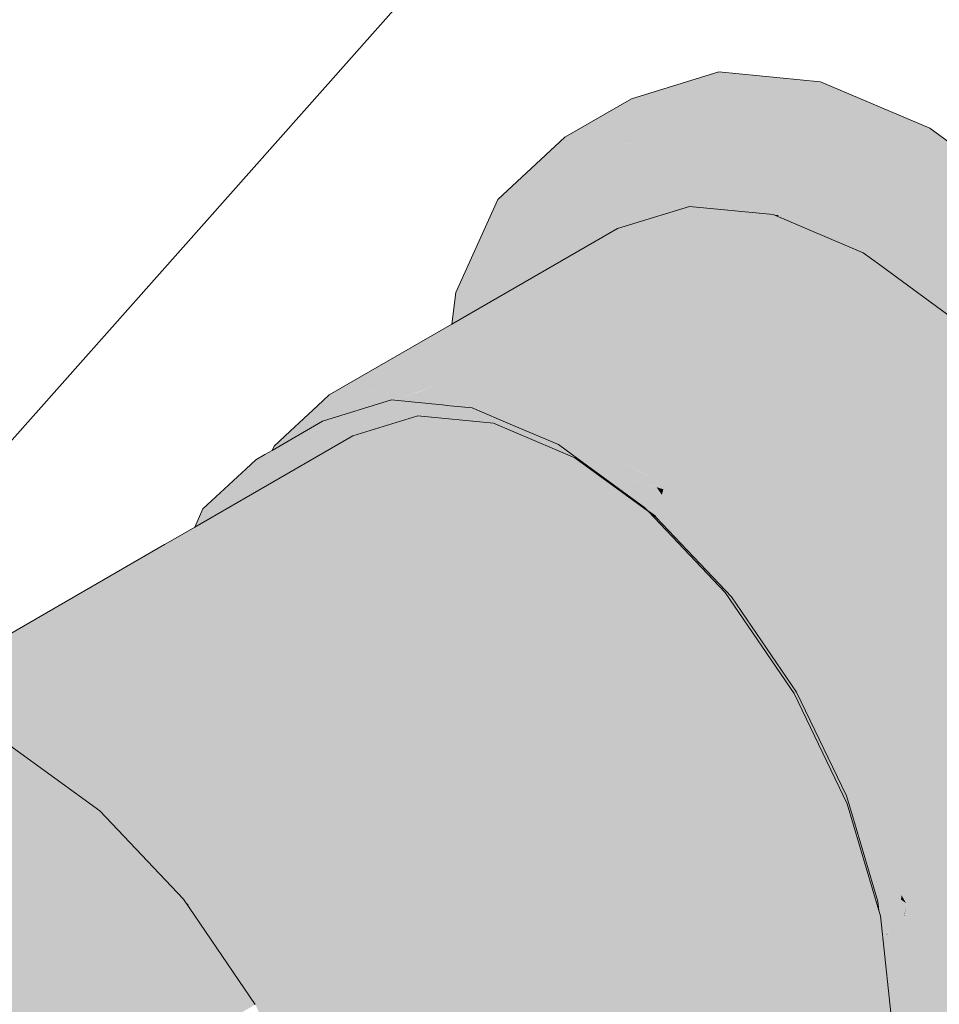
# Model space of a CAD drawing. Header units: millimetres. Extents: x 2 to 902, y -447 to 199.
# Tile 338 of 656: x 69.395 to 69.557, y 96.125 to 96.299. Entities that reach past the tile are written whole.
import ezdxf

# ---------------------------------------------------------------- set-up
doc = ezdxf.new("R2010")
doc.units = ezdxf.units.MM
doc.header["$MEASUREMENT"] = 0
doc.layers.add('AF-Conexões', color=9, linetype='Continuous', lineweight=18)
doc.layers.add('AF-Textos conduto', color=7, linetype='Continuous', lineweight=9)

msp = doc.modelspace()

# ---------------------------------------------------------------- hatches: boundary and pattern name
at = {"layer": 'AF-Conexões', "linetype": 'Continuous'}
for points in [[(69.56042, 96.09632), (69.5578, 96.0948), (69.56299, 96.09259), (69.56613, 96.09228), (69.56793, 96.09211), (69.58094, 96.09082), (69.57175, 96.09328), (69.56823, 96.09423), (69.57175, 96.09328), (69.58094, 96.09082), (69.58094, 96.09612), (69.58094, 96.10602), (69.58094, 96.09082), (69.58749, 96.10013), (69.60112, 96.11952), (69.60147, 96.12002), (69.60748, 96.12856), (69.60747, 96.12866), (69.60116, 96.11984), (69.60747, 96.12866), (69.60748, 96.12856), (69.61168, 96.13454), (69.60734, 96.12983), (69.60162, 96.12362), (69.59472, 96.11612), (69.60162, 96.12362), (69.60734, 96.12983), (69.61168, 96.13454), (69.60728, 96.13045), (69.61168, 96.13454), (69.61313, 96.1366), (69.61819, 96.1438), (69.6122, 96.13971), (69.60669, 96.13594), (69.60184, 96.12541), (69.60669, 96.13594), (69.6122, 96.13971), (69.61819, 96.1438), (69.61192, 96.14065), (69.61819, 96.1438), (69.58094, 96.09082), (69.59637, 96.09558), (69.61565, 96.123), (69.59637, 96.09558), (69.60821, 96.10656), (69.59637, 96.09558), (69.60814, 96.10238), (69.61998, 96.11335), (69.62742, 96.1298), (69.62996, 96.15059), (69.6295, 96.15487), (69.6252, 96.15635), (69.62511, 96.15633), (69.62701, 96.15408), (69.62336, 96.15293), (69.62701, 96.15408), (69.62505, 96.1564), (69.61697, 96.15518), (69.61741, 96.15104), (69.61697, 96.15518), (69.62505, 96.1564), (69.62511, 96.15633), (69.6252, 96.15635), (69.62722, 96.15673), (69.6252, 96.15635), (69.6295, 96.15487), (69.62927, 96.15704), (69.62919, 96.1571), (69.61565, 96.16752), (69.62927, 96.15704), (69.62742, 96.17432), (69.60821, 96.19256), (69.61589, 96.15502), (69.61675, 96.15083), (69.61589, 96.15502), (69.60821, 96.19256), (69.62742, 96.17432), (69.61998, 96.19935), (69.60814, 96.224), (69.59271, 96.24658), (69.57477, 96.26553), (69.55548, 96.27959), (69.5362, 96.28779), (69.51824, 96.28957), (69.50647, 96.28278), (69.52443, 96.28099), (69.50647, 96.28278), (69.51824, 96.28957), (69.50281, 96.28481), (69.49104, 96.27802), (69.54371, 96.27279), (69.56299, 96.25873), (69.58094, 96.23978), (69.59637, 96.21721), (69.61489, 96.15487), (69.61615, 96.15064), (69.61567, 96.15225), (69.61489, 96.15487), (69.61456, 96.15456), (69.61489, 96.15487), (69.61384, 96.15841), (69.61296, 96.1579), (69.61302, 96.15777), (69.6133, 96.1572), (69.61445, 96.1548), (69.6133, 96.1572), (69.61302, 96.15777), (69.61296, 96.1579), (69.61384, 96.15841), (69.60821, 96.17736), (69.59886, 96.20881), (69.60192, 96.1809), (69.60541, 96.17363), (69.60702, 96.17027), (69.60728, 96.16974), (69.6078, 96.16864), (69.61285, 96.15812), (69.6078, 96.16864), (69.60728, 96.16974), (69.60702, 96.17027), (69.60611, 96.16022), (69.60723, 96.15646), (69.60771, 96.15484), (69.60723, 96.15646), (69.60611, 96.16022), (69.60702, 96.17027), (69.60541, 96.17363), (69.60192, 96.1809), (69.59886, 96.20881), (69.60184, 96.18105), (69.60305, 96.17051), (69.60561, 96.1619), (69.60305, 96.17051), (69.60184, 96.18105), (69.60293, 96.17093), (69.60298, 96.17042), (69.60457, 96.15567), (69.60559, 96.15597), (69.60457, 96.15567), (69.60482, 96.15335), (69.60528, 96.15342), (69.60801, 96.15383), (69.60528, 96.15342), (69.60482, 96.15335), (69.60503, 96.15139), (69.60495, 96.15073), (69.60509, 96.1508), (69.6051, 96.15073), (69.6084, 96.15253), (69.61205, 96.15444), (69.60841, 96.15249), (69.6051, 96.15073), (69.60894, 96.1507), (69.6051, 96.15073), (69.60509, 96.1508), (69.60495, 96.15073), (69.60449, 96.14703), (69.60463, 96.14699), (69.60543, 96.14761), (69.60463, 96.14699), (69.60544, 96.14752), (69.60916, 96.14995), (69.61035, 96.15069), (69.60917, 96.14993), (69.60544, 96.14752), (69.60547, 96.14726), (69.60919, 96.14987), (69.6095, 96.14881), (69.60919, 96.14987), (69.60936, 96.14849), (69.60957, 96.14856), (69.61, 96.14712), (69.61045, 96.14562), (69.61115, 96.14326), (69.61045, 96.14562), (69.61, 96.14712), (69.60957, 96.14856), (69.60936, 96.14849), (69.60919, 96.14987), (69.60547, 96.14726), (69.60552, 96.14678), (69.60829, 96.14613), (69.60565, 96.14555), (69.6058, 96.14417), (69.60594, 96.14287), (69.60685, 96.14294), (69.60594, 96.14287), (69.60607, 96.14164), (69.60611, 96.14131), (69.60647, 96.13792), (69.60611, 96.14131), (69.60607, 96.14164), (69.60402, 96.13669), (69.60607, 96.14164), (69.60594, 96.14287), (69.6058, 96.14417), (69.60565, 96.14555), (69.60829, 96.14613), (69.60552, 96.14678), (69.60547, 96.14726), (69.60544, 96.14752), (69.60463, 96.14699), (69.60448, 96.14695), (69.60427, 96.14524), (69.60396, 96.14272), (69.60325, 96.13691), (69.60305, 96.13526), (69.60293, 96.13428), (69.60448, 96.14695), (69.60503, 96.15139), (69.58864, 96.14193), (69.55411, 96.12199), (69.55201, 96.10488), (69.55402, 96.12126), (69.55411, 96.12199), (69.54771, 96.11289), (69.54707, 96.10764), (69.54687, 96.106), (69.54685, 96.10581), (69.55375, 96.12067), (69.54685, 96.10581), (69.54678, 96.10528), (69.54458, 96.10042), (69.54611, 96.09977), (69.54789, 96.09902), (69.54465, 96.09441), (69.54663, 96.09421), (69.54716, 96.09416), (69.54912, 96.09849), (69.54716, 96.09416), (69.54663, 96.09421), (69.54465, 96.09441), (69.54589, 96.09134), (69.55024, 96.09385), (69.55439, 96.09625), (69.55024, 96.09385), (69.54589, 96.09134), (69.55085, 96.09379), (69.54589, 96.09134), (69.54465, 96.09441), (69.53614, 96.0823), (69.55529, 96.09335), (69.55202, 96.09368), (69.55516, 96.09593), (69.55202, 96.09368), (69.55529, 96.09335), (69.5578, 96.0948), (69.58706, 96.1117), (69.59681, 96.12074), (69.58706, 96.1117), (69.58322, 96.10948), (69.58303, 96.10796), (69.58301, 96.10936), (69.58094, 96.10817), (69.57603, 96.10533)], [(69.47109, 96.24499), (69.47239, 96.24574), (69.47788, 96.24891), (69.49784, 96.26043), (69.48104, 96.25591), (69.49784, 96.26043), (69.50036, 96.26189), (69.51305, 96.26581), (69.51402, 96.26572), (69.51653, 96.26547), (69.52202, 96.26492), (69.52785, 96.26434), (69.52443, 96.2658), (69.52184, 96.2669), (69.52112, 96.2672), (69.52001, 96.26767), (69.51961, 96.26785), (69.51662, 96.26912), (69.51447, 96.27003), (69.50803, 96.26631), (69.51447, 96.27003), (69.51329, 96.27053), (69.50471, 96.26664), (69.48671, 96.26844), (69.50471, 96.26664), (69.51329, 96.27053), (69.51447, 96.27003), (69.51662, 96.26912), (69.51961, 96.26785), (69.52001, 96.26767), (69.52112, 96.2672), (69.52184, 96.2669), (69.52443, 96.2658), (69.52785, 96.26434), (69.52889, 96.26424), (69.54371, 96.27279), (69.53756, 96.2734), (69.52284, 96.27486), (69.49711, 96.27741), (69.49104, 96.27802), (69.48447, 96.26866), (69.47397, 96.25372), (69.47177, 96.25059)], [(69.49104, 96.27802), (69.4792, 96.26704), (69.47177, 96.25059)], [(69.47094, 96.24375), (69.44944, 96.23249), (69.46979, 96.23431), (69.47692, 96.23494), (69.46995, 96.23564), (69.46212, 96.23642), (69.46995, 96.23564), (69.47048, 96.23997), (69.47065, 96.24133), (69.47048, 96.23997), (69.46995, 96.23564), (69.47692, 96.23494), (69.50866, 96.21662), (69.54589, 96.16214), (69.55201, 96.14153), (69.55411, 96.12199), (69.60503, 96.15139), (69.60293, 96.17093), (69.60184, 96.18105), (69.59886, 96.20881), (69.59637, 96.21721), (69.59427, 96.20006), (69.5944, 96.20109), (69.59637, 96.21721), (69.58366, 96.23581), (69.59364, 96.20221), (69.58366, 96.23581), (69.58094, 96.23978), (69.58324, 96.2198), (69.58357, 96.2191), (69.58324, 96.2198), (69.58356, 96.21695), (69.58706, 96.21183), (69.58785, 96.21019), (69.58356, 96.21695), (69.58303, 96.10796), (69.59396, 96.19747), (69.59601, 96.1932), (69.59678, 96.19159), (69.59613, 96.19383), (69.59678, 96.19159), (69.59681, 96.19154), (69.53614, 96.18243), (69.52344, 96.20101), (69.53614, 96.18243), (69.59681, 96.19154), (69.58706, 96.21183), (69.57436, 96.23041), (69.55958, 96.24602), (69.54665, 96.25545), (69.54754, 96.2548), (69.54878, 96.25389), (69.55782, 96.2473), (69.55929, 96.24623), (69.55958, 96.24602), (69.56074, 96.25034), (69.56058, 96.25058), (69.55931, 96.24631), (69.56058, 96.25058), (69.55981, 96.2517), (69.558, 96.24769), (69.55193, 96.2541), (69.558, 96.24769), (69.55945, 96.2509), (69.55981, 96.2517), (69.55678, 96.25613), (69.55981, 96.2517), (69.56058, 96.25058), (69.56074, 96.25034), (69.56299, 96.25873), (69.55619, 96.257), (69.56299, 96.25873), (69.56061, 96.26047), (69.55552, 96.25799), (69.55054, 96.25556), (69.54926, 96.25524), (69.55054, 96.25556), (69.55552, 96.25799), (69.55545, 96.25809), (69.55037, 96.25575), (69.55545, 96.25809), (69.55552, 96.25799), (69.56061, 96.26047), (69.55516, 96.25851), (69.54963, 96.25652), (69.54779, 96.25586), (69.54963, 96.25652), (69.54695, 96.25936), (69.54963, 96.25652), (69.55516, 96.25851), (69.56061, 96.26047), (69.54707, 96.27034), (69.54371, 96.27279), (69.54371, 96.26277), (69.54371, 96.27279), (69.53758, 96.26925), (69.54162, 96.26498), (69.53758, 96.26925), (69.53208, 96.26608), (69.5403, 96.26008), (69.53208, 96.26608), (69.52855, 96.26404), (69.54006, 96.25915), (69.54371, 96.25759), (69.52906, 96.24913), (69.49279, 96.22819), (69.54371, 96.25759), (69.52785, 96.26434), (69.51305, 96.26581), (69.50036, 96.26189), (69.47109, 96.24499), (69.44944, 96.23249)], [(69.52889, 96.26424), (69.52785, 96.26434), (69.52855, 96.26404)], [(69.43934, 96.2227), (69.44125, 96.22381), (69.44475, 96.22583), (69.4456, 96.22703), (69.44475, 96.22583), (69.44554, 96.22628), (69.44825, 96.22785), (69.4489, 96.22805), (69.44892, 96.22823), (69.44918, 96.2304), (69.44805, 96.23051), (69.44918, 96.2304), (69.44892, 96.22823), (69.4489, 96.22805), (69.45026, 96.22847), (69.45016, 96.22895), (69.45026, 96.22847), (69.45447, 96.22988), (69.45984, 96.23167), (69.45371, 96.22995), (69.45984, 96.23167), (69.4556, 96.23209), (69.45216, 96.23011), (69.45032, 96.23029), (69.44988, 96.23033), (69.45032, 96.23029), (69.45216, 96.23011), (69.4556, 96.23209), (69.45984, 96.23167), (69.45447, 96.22988), (69.45026, 96.22847), (69.45473, 96.22985), (69.46045, 96.23161), (69.46521, 96.23313), (69.46513, 96.23316), (69.46448, 96.23343), (69.46513, 96.23316), (69.46521, 96.23313), (69.46669, 96.2336), (69.46892, 96.23423), (69.46585, 96.23395), (69.46371, 96.23376), (69.45754, 96.23321), (69.45059, 96.23259), (69.44944, 96.23249), (69.44738, 96.23058), (69.44251, 96.22608), (69.43968, 96.22346)], [(69.46527, 96.2331), (69.46677, 96.23356), (69.46892, 96.23423), (69.46669, 96.2336), (69.46521, 96.23313), (69.46045, 96.23161), (69.4607, 96.23159)], [(69.4607, 96.23159), (69.46537, 96.23306), (69.46547, 96.23302), (69.46537, 96.23306), (69.4607, 96.23159), (69.46397, 96.23127), (69.46635, 96.23264), (69.46604, 96.23277), (69.46635, 96.23264), (69.46397, 96.23127), (69.46935, 96.23073), (69.46943, 96.23133), (69.46873, 96.23163), (69.46649, 96.23258), (69.46873, 96.23163), (69.46943, 96.23133), (69.46765, 96.23319), (69.46745, 96.23327), (69.46699, 96.23347), (69.46745, 96.23327), (69.46765, 96.23319), (69.46865, 96.23396), (69.46765, 96.23319), (69.46943, 96.23133), (69.46935, 96.23073), (69.47078, 96.23059), (69.4704, 96.23092), (69.46955, 96.23238), (69.4704, 96.23092), (69.47078, 96.23059), (69.47097, 96.23068), (69.47223, 96.23124), (69.4725, 96.23112), (69.47223, 96.23124), (69.47101, 96.23066), (69.47078, 96.23059), (69.47129, 96.23054), (69.47466, 96.23021), (69.47491, 96.2301), (69.47572, 96.22976), (69.4758, 96.23009), (69.47377, 96.23152), (69.4758, 96.23009), (69.4758, 96.22972), (69.47692, 96.22924), (69.47692, 96.22998), (69.47692, 96.23249), (69.47631, 96.2323), (69.47692, 96.23249), (69.47692, 96.23297), (69.47653, 96.23325), (69.47692, 96.23297), (69.47692, 96.23494), (69.47451, 96.23473), (69.46979, 96.23431), (69.46914, 96.23425), (69.46685, 96.23353), (69.46914, 96.23425), (69.46892, 96.23423), (69.4668, 96.23355), (69.46533, 96.23308)], [(69.47692, 96.22924), (69.48182, 96.22716), (69.48917, 96.22403), (69.48537, 96.22681), (69.48428, 96.2276), (69.48537, 96.22681), (69.48917, 96.22403), (69.4899, 96.22372), (69.48572, 96.22677), (69.48452, 96.22765), (69.4841, 96.22774), (69.48452, 96.22765), (69.48572, 96.22677), (69.4899, 96.22372), (69.49255, 96.22179), (69.49352, 96.22109), (69.50514, 96.21261), (69.50646, 96.21165), (69.50538, 96.21279), (69.50022, 96.21823), (69.49953, 96.21853), (69.50022, 96.21823), (69.50538, 96.21279), (69.50646, 96.21165), (69.50514, 96.21261), (69.50526, 96.21248), (69.5065, 96.2116), (69.50718, 96.21112), (69.50818, 96.21485), (69.49998, 96.21849), (69.49927, 96.21881), (69.49998, 96.21849), (69.50723, 96.21623), (69.49986, 96.21862), (69.50723, 96.21623), (69.50845, 96.21583), (69.50717, 96.21631), (69.49922, 96.21929), (69.49858, 96.21953), (69.49779, 96.22037), (69.49858, 96.21953), (69.49922, 96.21929), (69.49848, 96.22007), (69.49922, 96.21929), (69.50717, 96.21631), (69.50711, 96.2164), (69.50717, 96.21631), (69.50845, 96.21583), (69.50683, 96.21681), (69.50845, 96.21583), (69.50866, 96.21662), (69.50596, 96.21808), (69.49447, 96.22431), (69.49436, 96.22443), (69.4935, 96.22489), (69.49436, 96.22443), (69.49447, 96.22431), (69.50595, 96.2181), (69.50866, 96.21662), (69.50593, 96.21813), (69.49414, 96.22466), (69.49327, 96.22513), (69.49132, 96.22622), (69.49327, 96.22513), (69.49414, 96.22466), (69.50593, 96.21813), (69.50866, 96.21662), (69.50585, 96.21824), (69.49341, 96.22542), (69.4925, 96.22595), (69.49219, 96.22613), (69.47692, 96.23494), (69.47692, 96.23319), (69.47692, 96.23297)], [(69.5273, 96.08115), (69.52827, 96.08171), (69.53154, 96.0836), (69.5409, 96.09228), (69.52912, 96.08548), (69.53746, 96.0903), (69.5409, 96.09228), (69.53777, 96.09099), (69.5409, 96.09228), (69.53944, 96.09382), (69.53891, 96.09351), (69.53944, 96.09382), (69.53917, 96.09409), (69.53551, 96.09155), (69.53917, 96.09409), (69.53812, 96.0952), (69.53198, 96.08951), (69.5302, 96.08786), (69.53198, 96.08951), (69.53058, 96.0887), (69.53198, 96.08951), (69.53812, 96.0952), (69.53828, 96.09503), (69.53954, 96.09491), (69.53957, 96.09498), (69.5398, 96.09548), (69.53957, 96.09498), (69.54092, 96.09477), (69.53954, 96.09491), (69.53917, 96.09409), (69.5409, 96.09228), (69.54198, 96.09467), (69.54355, 96.10024), (69.54149, 96.09832), (69.54096, 96.09783), (69.54079, 96.09768), (69.53898, 96.096), (69.54079, 96.09768), (69.54096, 96.09783), (69.54087, 96.09784), (69.54096, 96.09805), (69.54087, 96.09784), (69.54096, 96.09783), (69.54149, 96.09832), (69.54355, 96.10024), (69.5414, 96.09901), (69.54355, 96.10024), (69.54198, 96.09467), (69.54449, 96.10022), (69.54458, 96.10042), (69.54402, 96.10066), (69.54371, 96.10079), (69.54396, 96.10061), (69.54371, 96.10079), (69.54244, 96.10133), (69.54232, 96.10106), (69.54244, 96.10133), (69.541, 96.10195), (69.53501, 96.09849), (69.52941, 96.08803), (69.52845, 96.08624), (69.52941, 96.08803), (69.53501, 96.09849), (69.52931, 96.08797), (69.53501, 96.09849), (69.54163, 96.10231), (69.53597, 96.10644), (69.54163, 96.10231), (69.541, 96.10195), (69.54244, 96.10133), (69.54258, 96.10162), (69.54244, 96.10133), (69.54371, 96.10079), (69.54402, 96.10066), (69.54458, 96.10042), (69.54518, 96.10174), (69.54678, 96.10528), (69.54333, 96.10329), (69.54568, 96.10465), (69.54678, 96.10528), (69.54587, 96.10619), (69.54502, 96.10703), (69.54587, 96.10619), (69.54633, 96.10992), (69.54587, 96.10619), (69.54678, 96.10528), (69.54772, 96.11301), (69.54672, 96.11319), (69.54772, 96.11301), (69.54878, 96.12173), (69.54769, 96.1211), (69.54862, 96.12164), (69.5486, 96.12189), (69.54862, 96.12164), (69.54878, 96.12173), (69.54831, 96.12613), (69.54678, 96.14048), (69.54813, 96.12623), (69.54822, 96.12539), (69.54813, 96.12623), (69.54787, 96.12252), (69.54813, 96.12623), (69.54678, 96.14048), (69.5465, 96.14144), (69.54659, 96.14063), (69.54661, 96.14038), (69.54659, 96.14063), (69.5465, 96.14144), (69.5409, 96.16028), (69.52912, 96.15348), (69.5409, 96.16028), (69.53154, 96.17977), (69.51977, 96.17297), (69.53154, 96.17977), (69.51935, 96.19761), (69.50582, 96.2119), (69.50514, 96.21261), (69.50497, 96.21251), (69.49337, 96.20581), (69.50757, 96.19081), (69.49337, 96.20581), (69.50497, 96.21251), (69.50514, 96.21261), (69.50475, 96.21267), (69.50514, 96.21261), (69.49352, 96.22109), (69.4899, 96.22372), (69.49279, 96.22139), (69.50262, 96.21423), (69.49279, 96.22139), (69.4899, 96.22372), (69.48973, 96.22363), (69.4888, 96.22309), (69.47813, 96.21693), (69.4888, 96.22309), (69.4899, 96.22372), (69.48738, 96.2237), (69.4899, 96.22372), (69.48182, 96.22716), (69.47466, 96.23021), (69.47845, 96.2275), (69.48396, 96.22515), (69.47845, 96.2275), (69.47466, 96.23021), (69.47356, 96.22957), (69.47121, 96.22821), (69.47466, 96.23021), (69.46705, 96.22863), (69.46915, 96.22906), (69.47466, 96.23021), (69.47078, 96.23059), (69.46935, 96.23073), (69.46928, 96.23013), (69.46475, 96.22886), (69.46507, 96.22882), (69.46475, 96.22886), (69.46928, 96.23013), (69.46935, 96.23073), (69.46446, 96.22888), (69.45512, 96.22615), (69.45911, 96.22698), (69.45512, 96.22615), (69.4536, 96.22528), (69.45313, 96.22501), (69.46781, 96.22855), (69.46808, 96.22853), (69.46781, 96.22855), (69.45313, 96.22501), (69.4536, 96.22528), (69.45512, 96.22615), (69.46446, 96.22888), (69.46935, 96.23073), (69.46397, 96.23127), (69.4633, 96.229), (69.46354, 96.22898), (69.4633, 96.229), (69.45613, 96.22674), (69.4633, 96.229), (69.46397, 96.23127), (69.46053, 96.22928), (69.45686, 96.22716), (69.46053, 96.22928), (69.46397, 96.23127), (69.45949, 96.22938), (69.46397, 96.23127), (69.46045, 96.23161), (69.457, 96.22963), (69.44868, 96.22482), (69.45128, 96.22456), (69.4522, 96.22447), (69.45128, 96.22456), (69.44868, 96.22482), (69.46045, 96.23161), (69.43905, 96.22208), (69.43893, 96.22181), (69.43887, 96.22167), (69.43868, 96.22125), (69.44135, 96.22149), (69.44808, 96.22209), (69.46289, 96.22341), (69.44808, 96.22209), (69.44135, 96.22149), (69.43868, 96.22125), (69.43855, 96.22096), (69.44017, 96.22112), (69.44772, 96.22188), (69.44017, 96.22112), (69.43855, 96.22096), (69.43837, 96.22057), (69.44722, 96.22159), (69.44604, 96.22091), (69.44722, 96.22159), (69.43837, 96.22057), (69.43855, 96.22096), (69.43868, 96.22125), (69.43887, 96.22167), (69.43893, 96.22181), (69.43905, 96.22208), (69.43738, 96.22133), (69.43648, 96.22105), (69.43679, 96.22078), (69.43714, 96.22111), (69.43679, 96.22078), (69.43738, 96.22026), (69.43799, 96.21972), (69.44035, 96.21763), (69.43648, 96.22105), (69.4393, 96.21702), (69.47227, 96.16991), (69.49692, 96.14389), (69.53501, 96.13369), (69.53701, 96.11493), (69.53519, 96.13195), (69.53501, 96.13369), (69.52129, 96.13736), (69.52129, 96.12672), (69.52129, 96.12162), (69.53182, 96.11714), (69.53158, 96.11613), (69.53119, 96.11441), (69.53032, 96.11057), (69.53271, 96.10882), (69.52551, 96.08951), (69.53386, 96.10798), (69.5263, 96.08623), (69.52646, 96.08633), (69.5263, 96.08623), (69.5262, 96.08595), (69.5283, 96.0861), (69.52698, 96.0835), (69.5278, 96.08235), (69.52698, 96.0835), (69.5283, 96.0861), (69.5262, 96.08595), (69.52615, 96.08615), (69.52544, 96.08918), (69.52567, 96.08587), (69.52544, 96.08918), (69.52441, 96.08708), (69.52346, 96.08459), (69.5235, 96.08461), (69.52346, 96.08459), (69.52167, 96.07996), (69.52182, 96.08009), (69.52411, 96.08497), (69.52426, 96.08505), (69.52483, 96.0865), (69.52426, 96.08505), (69.52453, 96.08521), (69.52539, 96.08571), (69.52453, 96.08521), (69.52426, 96.08505), (69.52411, 96.08497), (69.52182, 96.08009), (69.52167, 96.07996), (69.52346, 96.08459), (69.52441, 96.08708), (69.52323, 96.08446), (69.52441, 96.08708), (69.5241, 96.08751), (69.52249, 96.08975), (69.52275, 96.08418), (69.52285, 96.08424), (69.52275, 96.08418), (69.52129, 96.08017), (69.52275, 96.08418), (69.52249, 96.08975), (69.52168, 96.08357), (69.52249, 96.08975), (69.52129, 96.09143), (69.52129, 96.08404), (69.52129, 96.08334), (69.52129, 96.08057), (69.52129, 96.08334), (69.52129, 96.08404), (69.5212, 96.08329), (69.52129, 96.08404), (69.52129, 96.09143), (69.52112, 96.08324), (69.52067, 96.07903), (69.52085, 96.0792), (69.52129, 96.0796), (69.52085, 96.0792), (69.52067, 96.07903), (69.52112, 96.08324), (69.52129, 96.09143), (69.52053, 96.0829), (69.52129, 96.09143), (69.5204, 96.08282), (69.52013, 96.07853), (69.51977, 96.0768), (69.52129, 96.07897), (69.52258, 96.08079), (69.52129, 96.07897), (69.52017, 96.07738), (69.5205, 96.07748), (69.52129, 96.07866), (69.52284, 96.08104), (69.52398, 96.0828), (69.52284, 96.08104), (69.52129, 96.07866), (69.52296, 96.08115), (69.52129, 96.07866), (69.5205, 96.07748), (69.52129, 96.07821), (69.52319, 96.08136), (69.52394, 96.08261), (69.52572, 96.08526), (69.52639, 96.08433), (69.52654, 96.08447), (69.52663, 96.08455), (69.52654, 96.08447), (69.52639, 96.08433), (69.52665, 96.08395), (69.52693, 96.08357), (69.5268, 96.08332), (69.52329, 96.07975), (69.52327, 96.07966), (69.52329, 96.07975), (69.5268, 96.08332), (69.52693, 96.08357), (69.52665, 96.08395), (69.52639, 96.08433), (69.52572, 96.08526), (69.52629, 96.08424), (69.52572, 96.08526), (69.52448, 96.08256), (69.52572, 96.08526), (69.52394, 96.08261), (69.52388, 96.08233), (69.52378, 96.08191), (69.52338, 96.08015), (69.52378, 96.08191), (69.52388, 96.08233), (69.52338, 96.08154), (69.52388, 96.08233), (69.52394, 96.08261), (69.52319, 96.08136), (69.52129, 96.07821), (69.5205, 96.07748), (69.52129, 96.07772), (69.5205, 96.07748), (69.51977, 96.0768), (69.52129, 96.07768), (69.52144, 96.07777), (69.52305, 96.07869)], [(69.44825, 96.22785), (69.43934, 96.2227), (69.43808, 96.22197), (69.43648, 96.22105), (69.43738, 96.22133), (69.43905, 96.22208), (69.46045, 96.23161), (69.43912, 96.22222), (69.46045, 96.23161), (69.44825, 96.22785), (69.43926, 96.22252), (69.43763, 96.22156), (69.43926, 96.22252)], [(69.47129, 96.23054), (69.47466, 96.23021), (69.47195, 96.23136)], [(69.4536, 96.22528), (69.43587, 96.21504), (69.42567, 96.20915), (69.42507, 96.20782), (69.42567, 96.20915), (69.4218, 96.20692), (69.42036, 96.20608), (69.37154, 96.1779), (69.37229, 96.17782), (69.37566, 96.17749), (69.4155, 96.20158), (69.4168, 96.20229), (69.42484, 96.20731), (69.4168, 96.20229), (69.4155, 96.20158), (69.37568, 96.17749), (69.41529, 96.20138), (69.37568, 96.17749), (69.37608, 96.17745), (69.4116, 96.19795), (69.37643, 96.17765), (69.37608, 96.17745), (69.37715, 96.17734), (69.37739, 96.17724), (69.37752, 96.1773), (69.403, 96.18997), (69.40405, 96.1905), (69.41297, 96.19874), (69.42447, 96.20651), (69.43535, 96.21387), (69.42447, 96.20651), (69.41297, 96.19874), (69.40405, 96.1905), (69.42379, 96.20499), (69.42405, 96.20558), (69.42379, 96.20499), (69.43451, 96.21203), (69.42379, 96.20499), (69.40405, 96.1905), (69.42246, 96.20206), (69.4231, 96.20346), (69.42246, 96.20206), (69.43399, 96.21088), (69.42246, 96.20206), (69.40405, 96.1905), (69.42105, 96.19895), (69.433, 96.20868), (69.42105, 96.19895), (69.43079, 96.20379), (69.47845, 96.2275), (69.46507, 96.22882)], [(69.38643, 96.17339), (69.49279, 96.22139), (69.47845, 96.2275), (69.37739, 96.17724), (69.38546, 96.17381)], [(69.49816, 96.22041), (69.50334, 96.22103), (69.50163, 96.22353)], [(69.5118, 96.22204), (69.5039, 96.2211), (69.50662, 96.21712)], [(69.38813, 96.17416), (69.38643, 96.17339), (69.39302, 96.17059), (69.39822, 96.1668), (69.3998, 96.16771), (69.49279, 96.22139)], [(69.40035, 96.16803), (69.39822, 96.1668), (69.40889, 96.15902), (69.4113, 96.15647), (69.41182, 96.15688), (69.49279, 96.22139)], [(69.50713, 96.21093), (69.50582, 96.2119), (69.49279, 96.22139), (69.4113, 96.15647), (69.41178, 96.15596), (69.41183, 96.15591), (69.50687, 96.21078)], [(69.42567, 96.20915), (69.42919, 96.21119), (69.42979, 96.21153), (69.43552, 96.21968), (69.43648, 96.22105), (69.43475, 96.21945), (69.42713, 96.21237)], [(69.43109, 96.21338), (69.42979, 96.21153), (69.43176, 96.21267), (69.43587, 96.21504), (69.43783, 96.21617), (69.4393, 96.21702), (69.43776, 96.21922), (69.43693, 96.21738), (69.43776, 96.21922), (69.4371, 96.22017), (69.43672, 96.22072), (69.43648, 96.22105), (69.43552, 96.21968), (69.43564, 96.21972), (69.43552, 96.21968), (69.43537, 96.21947)], [(69.49998, 96.21849), (69.50817, 96.21485), (69.50724, 96.21621)], [(69.50937, 96.20857), (69.50946, 96.20847), (69.50951, 96.20842), (69.50938, 96.20929), (69.50953, 96.2084), (69.50944, 96.20925), (69.50905, 96.21268), (69.50945, 96.20925), (69.50908, 96.21263), (69.51084, 96.20702), (69.51091, 96.20695), (69.50985, 96.21151), (69.51112, 96.20673), (69.5183, 96.19914), (69.51876, 96.19866), (69.50997, 96.21132), (69.51876, 96.19866), (69.51945, 96.19793), (69.51651, 96.20265), (69.50963, 96.21272), (69.51651, 96.20265), (69.51945, 96.19793), (69.5205, 96.19682), (69.51786, 96.20067), (69.5205, 96.19682), (69.52298, 96.19319), (69.52548, 96.18953), (69.53009, 96.18279), (69.53128, 96.18105), (69.53198, 96.18002), (69.53311, 96.17768), (69.53344, 96.17699), (69.53918, 96.16504), (69.54045, 96.1624), (69.53841, 96.16972), (69.53797, 96.1712), (69.53793, 96.17132), (69.53719, 96.1724), (69.53793, 96.17132), (69.53113, 96.1818), (69.52893, 96.1852), (69.52344, 96.19372), (69.52893, 96.1852), (69.53113, 96.1818), (69.53793, 96.17132), (69.53797, 96.1712), (69.53841, 96.16972), (69.54045, 96.1624), (69.54079, 96.16168), (69.54063, 96.16224), (69.54079, 96.16168), (69.54124, 96.16019), (69.54163, 96.15994), (69.54287, 96.15736), (69.55201, 96.14153), (69.54765, 96.15619), (69.53818, 96.17096), (69.53712, 96.17407), (69.53055, 96.183), (69.53032, 96.18349), (69.53055, 96.183), (69.53712, 96.17407), (69.53818, 96.17096), (69.54765, 96.15619), (69.54717, 96.1578), (69.54589, 96.16214), (69.53664, 96.17567), (69.52814, 96.18801), (69.53664, 96.17567), (69.528, 96.18832), (69.52629, 96.1907), (69.528, 96.18832), (69.52656, 96.19041), (69.52611, 96.19108), (69.50866, 96.21662), (69.50953, 96.21286), (69.50866, 96.21662), (69.50897, 96.21368), (69.50866, 96.21662), (69.50894, 96.21372), (69.50866, 96.21662), (69.50818, 96.21484), (69.50801, 96.2142), (69.50916, 96.20946)], [(69.50724, 96.21621), (69.50817, 96.21485), (69.50845, 96.21583)], [(69.51651, 96.21224), (69.50774, 96.21549), (69.50809, 96.21496)], [(69.50494, 96.21325), (69.51275, 96.20726), (69.50888, 96.21292)], [(69.50916, 96.20946), (69.50801, 96.2142), (69.50713, 96.21093), (69.50951, 96.20799)], [(69.50582, 96.2119), (69.50713, 96.21093), (69.50718, 96.21112), (69.50526, 96.21248)], [(69.50658, 96.21152), (69.51328, 96.20645), (69.51303, 96.20686)], [(69.50908, 96.21263), (69.50954, 96.2084), (69.51084, 96.20702)], [(69.50985, 96.21151), (69.51091, 96.20695), (69.51111, 96.20674)], [(69.42367, 96.14341), (69.4246, 96.14243), (69.50713, 96.21093), (69.41419, 96.15727), (69.41183, 96.15591)], [(69.51927, 96.19772), (69.52024, 96.19667), (69.5205, 96.19682), (69.5183, 96.19914), (69.50713, 96.21093), (69.50691, 96.21074), (69.42443, 96.1423), (69.42486, 96.14167), (69.42489, 96.14162), (69.52006, 96.19657), (69.51935, 96.19761), (69.52006, 96.19657), (69.52024, 96.19667)], [(69.51328, 96.20645), (69.50713, 96.21093), (69.51684, 96.20068)], [(69.5205, 96.19682), (69.42489, 96.14162), (69.43589, 96.12552)], [(69.4795, 96.16228), (69.43589, 96.12552), (69.43637, 96.12482), (69.48719, 96.15416), (69.5205, 96.19682)], [(69.52017, 96.1964), (69.48719, 96.15416), (69.53154, 96.17977), (69.53198, 96.18002), (69.5205, 96.19682)], [(69.55656, 96.18589), (69.54927, 96.13312), (69.5499, 96.131)], [(69.54876, 96.13484), (69.55528, 96.18306), (69.54473, 96.15974)], [(69.55162, 96.15315), (69.55528, 96.18306), (69.54799, 96.12913)], [(69.52528, 96.08587), (69.52611, 96.08632), (69.54079, 96.09768), (69.53788, 96.10505), (69.53681, 96.10583), (69.54822, 96.12539), (69.54613, 96.14269), (69.53149, 96.11574), (69.54633, 96.14305), (69.53306, 96.1226), (69.52688, 96.11307), (69.53032, 96.11057), (69.52688, 96.11307), (69.52129, 96.10985), (69.52639, 96.11279), (69.52688, 96.11307), (69.53306, 96.1226), (69.53317, 96.12308), (69.54633, 96.14305), (69.53524, 96.13215), (69.52667, 96.11322), (69.53524, 96.13215), (69.53589, 96.13503), (69.52129, 96.11844), (69.53589, 96.13503), (69.53642, 96.13733), (69.52129, 96.1238), (69.53642, 96.13733), (69.52129, 96.1286), (69.51821, 96.12143), (69.52129, 96.11817), (69.52443, 96.11486), (69.52129, 96.11817), (69.52129, 96.11715), (69.52129, 96.11685), (69.52129, 96.11715), (69.52129, 96.11817), (69.51821, 96.12143), (69.52129, 96.1286), (69.51491, 96.12491), (69.54046, 96.1612), (69.54079, 96.16168), (69.54038, 96.16135), (69.54079, 96.16168), (69.53198, 96.18002), (69.53158, 96.17969), (69.53164, 96.17956), (69.54035, 96.16142), (69.53164, 96.17956), (69.53158, 96.17969), (69.53198, 96.18002), (69.53154, 96.17977), (69.48719, 96.15416), (69.43637, 96.12482), (69.44452, 96.10787), (69.44482, 96.10724), (69.49329, 96.14772), (69.44482, 96.10724), (69.44518, 96.10648), (69.50154, 96.13902), (69.44549, 96.10665), (69.44553, 96.10575), (69.44611, 96.10454), (69.4525, 96.09124), (69.45272, 96.09078), (69.4525, 96.09124), (69.44611, 96.10454), (69.45061, 96.0894), (69.45077, 96.08886), (69.45284, 96.09053), (69.50642, 96.13387), (69.5026, 96.13078), (69.45077, 96.08886), (69.45102, 96.08803), (69.51253, 96.12354), (69.45529, 96.07367), (69.4535, 96.07213), (69.45355, 96.07171), (69.45539, 96.07331), (69.51295, 96.12323), (69.45539, 96.07331), (69.45355, 96.07171), (69.45544, 96.07316), (69.51685, 96.12039), (69.45355, 96.07171), (69.4536, 96.07126), (69.45365, 96.07079), (69.45373, 96.07006), (69.52129, 96.09915), (69.52841, 96.10221), (69.52805, 96.10063), (69.52783, 96.09969), (69.52772, 96.09918), (69.52583, 96.09089), (69.52572, 96.09043), (69.52583, 96.09089), (69.52772, 96.09918), (69.52783, 96.09969), (69.52805, 96.10063), (69.52841, 96.10221), (69.52301, 96.09989), (69.52129, 96.09915), (69.51706, 96.09732), (69.45506, 96.05761), (69.45405, 96.05698), (69.45335, 96.05639), (69.45335, 96.05635), (69.45334, 96.05631), (69.45482, 96.05722), (69.45509, 96.05739), (69.51763, 96.09654), (69.52129, 96.09882), (69.52129, 96.09798), (69.52129, 96.09663), (69.52346, 96.09791), (69.52371, 96.09686), (69.52523, 96.09019), (69.52371, 96.09686), (69.52346, 96.09791), (69.52129, 96.09663), (69.52129, 96.09605), (69.52129, 96.09547), (69.52129, 96.09605), (69.52129, 96.09663), (69.52129, 96.09798), (69.52129, 96.09882), (69.51763, 96.09654), (69.45482, 96.05722), (69.51867, 96.09508), (69.51924, 96.09429), (69.52129, 96.09143), (69.51924, 96.09429), (69.51867, 96.09508), (69.4551, 96.0573), (69.45359, 96.05638), (69.4551, 96.05725), (69.45529, 96.05737), (69.45359, 96.05638), (69.4551, 96.0573), (69.45509, 96.05738), (69.45482, 96.05722), (69.45334, 96.05631), (69.45334, 96.05623), (69.45325, 96.05554), (69.4575, 96.05759), (69.45673, 96.05722), (69.45325, 96.05554), (69.45295, 96.05309), (69.4529, 96.0527), (69.45635, 96.05636), (69.4529, 96.0527), (69.45277, 96.05162), (69.45534, 96.05414), (69.45277, 96.05162), (69.45224, 96.04728), (69.45193, 96.0466), (69.45221, 96.04703), (69.45193, 96.0466), (69.45217, 96.04675), (69.45947, 96.05819), (69.45217, 96.04675), (69.48392, 96.06574), (69.48549, 96.06668), (69.52296, 96.0891), (69.46015, 96.05886), (69.52129, 96.08829), (69.52296, 96.0891), (69.52129, 96.08809), (69.48598, 96.06683), (69.52129, 96.08784), (69.48598, 96.06683), (69.48894, 96.06774), (69.52129, 96.0878), (69.52309, 96.08892), (69.52129, 96.0878), (69.52129, 96.08642), (69.52129, 96.0878), (69.48894, 96.06774), (69.49585, 96.06987), (69.52129, 96.0837), (69.52129, 96.08625), (69.52129, 96.0837), (69.52383, 96.08789), (69.52129, 96.0837), (69.52483, 96.0865), (69.52534, 96.08876), (69.52545, 96.08923), (69.52553, 96.08887)], [(69.36795, 96.13539), (69.37085, 96.13233), (69.42367, 96.14341), (69.40889, 96.15902), (69.39302, 96.17059), (69.3653, 96.13819)], [(69.54046, 96.1612), (69.51491, 96.12491), (69.54606, 96.1429)], [(69.5416, 96.15882), (69.54079, 96.16168), (69.54057, 96.16137), (69.54046, 96.1612), (69.5409, 96.16028), (69.54606, 96.1429), (69.54633, 96.14305), (69.54172, 96.15857), (69.54079, 96.16168)], [(69.54124, 96.16019), (69.54287, 96.15736), (69.54163, 96.15994)], [(69.54851, 96.13468), (69.54866, 96.13518), (69.54992, 96.13927), (69.54859, 96.13544), (69.54992, 96.13927), (69.55028, 96.14073), (69.55062, 96.14122), (69.55057, 96.14133), (69.55062, 96.14122), (69.55125, 96.14213), (69.55105, 96.1405), (69.55105, 96.14034), (69.55098, 96.13927), (69.55126, 96.13988), (69.55201, 96.14153), (69.55132, 96.14271), (69.55041, 96.14332), (69.54936, 96.14385), (69.5486, 96.14422), (69.54953, 96.14349), (69.5486, 96.14422), (69.54936, 96.14385), (69.55041, 96.14332), (69.54924, 96.1441), (69.55041, 96.14332), (69.55132, 96.14271), (69.55042, 96.14338), (69.54922, 96.14414), (69.54839, 96.14467), (69.54921, 96.14417), (69.55042, 96.14338), (69.55051, 96.14412), (69.54894, 96.14472), (69.54913, 96.14433), (69.54894, 96.14472), (69.54824, 96.14499), (69.54894, 96.14472), (69.55051, 96.14412), (69.54877, 96.14508), (69.55051, 96.14412), (69.54546, 96.15287), (69.54559, 96.1517), (69.54655, 96.1497), (69.54559, 96.1517), (69.54798, 96.14551), (69.54559, 96.1517), (69.54546, 96.15287), (69.54548, 96.15192), (69.54546, 96.15287), (69.54523, 96.15327), (69.54528, 96.15282), (69.54536, 96.15218), (69.54551, 96.15068), (69.54575, 96.15017), (69.54551, 96.15068), (69.54536, 96.15218), (69.54535, 96.15213), (69.54534, 96.15221), (69.54528, 96.15282), (69.54526, 96.15238), (69.54528, 96.15282), (69.54523, 96.15327), (69.54508, 96.15276), (69.54523, 96.15327), (69.54287, 96.15736), (69.54496, 96.15301), (69.54287, 96.15736), (69.54152, 96.1597), (69.54124, 96.16019), (69.54137, 96.15974), (69.54146, 96.15943), (69.54172, 96.15857), (69.54206, 96.15743), (69.54185, 96.15829), (69.54457, 96.15263), (69.54185, 96.15829), (69.54206, 96.15743), (69.54356, 96.15237), (69.54464, 96.14873), (69.54476, 96.14831), (69.54522, 96.15127), (69.54476, 96.14831), (69.5449, 96.14786), (69.54505, 96.14733), (69.54513, 96.14708), (69.54594, 96.14668), (69.54572, 96.14869), (69.54594, 96.14668), (69.54614, 96.14653), (69.54598, 96.1463), (69.54618, 96.14614), (69.54837, 96.14472), (69.54618, 96.14614), (69.54661, 96.14209), (69.54714, 96.14031), (69.54763, 96.13866), (69.54752, 96.13801), (69.54756, 96.13785), (69.54772, 96.13836), (69.54756, 96.13785), (69.54776, 96.13821), (69.54976, 96.14182), (69.55008, 96.14236), (69.55036, 96.14284), (69.55025, 96.14199), (69.55028, 96.14193), (69.55025, 96.14199), (69.55036, 96.14284), (69.55008, 96.14235), (69.54977, 96.14179), (69.55014, 96.14103), (69.54977, 96.14179), (69.54776, 96.13821), (69.54756, 96.13785), (69.54779, 96.13811), (69.54756, 96.13785), (69.54752, 96.13801), (69.54763, 96.13866), (69.54714, 96.14031), (69.54661, 96.14209), (69.54618, 96.14614), (69.54598, 96.1463), (69.54614, 96.14653), (69.54594, 96.14664), (69.54594, 96.14668), (69.54513, 96.14707), (69.54517, 96.14694), (69.54565, 96.14532), (69.54568, 96.14521), (69.54602, 96.14585), (69.54568, 96.14521), (69.54633, 96.14305), (69.54641, 96.14277), (69.54633, 96.14305), (69.54613, 96.14269), (69.5465, 96.14144), (69.54678, 96.14048), (69.54712, 96.13733), (69.54722, 96.13634), (69.54776, 96.13718), (69.54722, 96.13634), (69.54778, 96.13714), (69.54797, 96.1375), (69.55011, 96.1408), (69.5502, 96.1409), (69.55006, 96.14041), (69.54803, 96.13731), (69.54805, 96.13724), (69.54842, 96.13497), (69.54805, 96.13724), (69.54803, 96.13731), (69.54782, 96.13699), (69.54799, 96.13744), (69.54778, 96.13714), (69.54722, 96.13634), (69.54762, 96.13265), (69.54769, 96.13198), (69.54859, 96.13441), (69.54769, 96.13198), (69.54861, 96.13432), (69.54878, 96.13479), (69.54876, 96.13486), (69.54969, 96.13737), (69.54869, 96.13509), (69.54969, 96.13737), (69.54879, 96.13476), (69.54861, 96.13432), (69.54769, 96.13198), (69.54867, 96.13414), (69.54883, 96.13461), (69.54963, 96.13688), (69.55074, 96.13978), (69.551, 96.14044), (69.55125, 96.14213), (69.55084, 96.14076), (69.55062, 96.14002), (69.55084, 96.14076), (69.55125, 96.14213), (69.55073, 96.141), (69.55125, 96.14213), (69.55062, 96.14122), (69.55044, 96.14039), (69.55062, 96.14122), (69.55028, 96.14073), (69.54992, 96.13927), (69.54866, 96.13518)], [(69.54633, 96.14305), (69.54635, 96.14296), (69.54472, 96.15798)], [(69.55162, 96.15315), (69.54882, 96.13464), (69.54911, 96.13369)], [(69.54614, 96.14653), (69.54594, 96.14668), (69.54594, 96.14664)], [(69.55132, 96.14271), (69.55051, 96.14412), (69.55042, 96.14338)], [(69.37292, 96.13276), (69.37085, 96.13233), (69.37933, 96.12338), (69.38206, 96.11939), (69.38274, 96.11978), (69.42367, 96.14341)], [(69.38438, 96.11599), (69.39476, 96.1008), (69.43637, 96.12483), (69.42367, 96.14341), (69.38206, 96.11939)], [(69.4246, 96.14243), (69.42367, 96.14341), (69.42443, 96.1423)], [(69.54633, 96.14305), (69.54606, 96.1429), (69.54608, 96.14286)], [(69.54633, 96.14305), (69.54608, 96.14286), (69.54609, 96.14282)], [(69.551, 96.14044), (69.55105, 96.1405), (69.55125, 96.14213)], [(69.54931, 96.11525), (69.5492, 96.11628), (69.54931, 96.11525), (69.54945, 96.11544), (69.54932, 96.11518), (69.54945, 96.11538), (69.55411, 96.12199), (69.55366, 96.12616), (69.54933, 96.11657), (69.55366, 96.12616), (69.55201, 96.14153), (69.54888, 96.12073), (69.55201, 96.14153), (69.55088, 96.13903), (69.55092, 96.1394), (69.55088, 96.13903), (69.55098, 96.13927), (69.55104, 96.14036), (69.55105, 96.1405), (69.55102, 96.14039), (69.55078, 96.13969), (69.55102, 96.1404), (69.55076, 96.13974), (69.54963, 96.13688), (69.54883, 96.13461), (69.54867, 96.13414), (69.54885, 96.13455), (69.54952, 96.13603), (69.54769, 96.13198), (69.54802, 96.12887), (69.54913, 96.13282), (69.54898, 96.13162), (69.54889, 96.13087), (69.55059, 96.13669), (69.54889, 96.13087), (69.54898, 96.13162), (69.54913, 96.13282), (69.54802, 96.12887), (69.54809, 96.12815), (69.54831, 96.12613), (69.54878, 96.12173), (69.54869, 96.12101), (69.54771, 96.11289), (69.54879, 96.1201), (69.54772, 96.11302), (69.54771, 96.11289)], [(69.55006, 96.14041), (69.5502, 96.1409), (69.55011, 96.1408), (69.54799, 96.13744), (69.54803, 96.13731)], [(69.54803, 96.13731), (69.54799, 96.13744), (69.54782, 96.13699)], [(69.54969, 96.13737), (69.54876, 96.13486), (69.54878, 96.13479)]]:
    msp.add_hatch(color=161, dxfattribs=at).paths.add_polyline_path(points)

# ---------------------------------------------------------------- linework, layer by layer
at = {"layer": 'AF-Conexões'}
for p, q in [((69.51824, 96.28957), (69.50281, 96.28481)), ((69.5362, 96.28779), (69.51824, 96.28957)), ((69.55548, 96.27959), (69.5362, 96.28779)), ((69.50281, 96.28481), (69.49104, 96.27802)), ((69.57477, 96.26553), (69.55548, 96.27959)), ((69.49104, 96.27802), (69.4792, 96.26704)), ((69.4792, 96.26704), (69.47177, 96.25059)), ((69.51305, 96.26581), (69.50036, 96.26189)), ((69.52785, 96.26434), (69.51305, 96.26581)), ((69.54371, 96.25759), (69.52785, 96.26434)), ((69.50036, 96.26189), (69.47109, 96.24499)), ((69.54665, 96.25545), (69.54371, 96.25759)), ((69.55958, 96.24602), (69.54665, 96.25545)), ((69.47177, 96.25059), (69.47109, 96.24499)), ((69.47109, 96.24499), (69.44944, 96.23249)), ((69.44944, 96.23249), (69.44738, 96.23058)), ((69.44738, 96.23058), (69.44251, 96.22608)), ((69.46045, 96.23161), (69.44825, 96.22785)), ((69.46397, 96.23127), (69.46045, 96.23161)), ((69.46935, 96.23073), (69.46397, 96.23127)), ((69.47078, 96.23059), (69.46935, 96.23073)), ((69.47466, 96.23021), (69.47078, 96.23059)), ((69.46507, 96.22882), (69.4536, 96.22528)), ((69.47845, 96.2275), (69.46507, 96.22882)), ((69.48182, 96.22716), (69.47466, 96.23021)), ((69.44825, 96.22785), (69.43934, 96.2227)), ((69.49279, 96.22139), (69.47845, 96.2275)), ((69.4899, 96.22372), (69.48182, 96.22716)), ((69.4536, 96.22528), (69.43587, 96.21504)), ((69.44251, 96.22608), (69.43968, 96.22346)), ((69.49352, 96.22109), (69.4899, 96.22372)), ((69.43808, 96.22197), (69.43648, 96.22105)), ((69.43934, 96.2227), (69.43808, 96.22197)), ((69.43968, 96.22346), (69.43934, 96.2227)), ((69.43648, 96.22105), (69.43475, 96.21945)), ((69.50582, 96.2119), (69.49279, 96.22139)), ((69.50514, 96.21261), (69.49352, 96.22109)), ((69.43475, 96.21945), (69.42713, 96.21237)), ((69.43587, 96.21504), (69.42567, 96.20915)), ((69.42713, 96.21237), (69.42567, 96.20915)), ((69.50582, 96.2119), (69.50514, 96.21261)), ((69.50713, 96.21093), (69.50582, 96.2119)), ((69.51935, 96.19761), (69.50582, 96.2119)), ((69.5183, 96.19914), (69.50713, 96.21093)), ((69.42567, 96.20915), (69.4218, 96.20692)), ((69.42036, 96.20608), (69.37154, 96.1779)), ((69.4218, 96.20692), (69.42036, 96.20608)), ((69.5205, 96.19682), (69.5183, 96.19914)), ((69.53154, 96.17977), (69.51935, 96.19761)), ((69.53198, 96.18002), (69.5205, 96.19682)), ((69.54079, 96.16168), (69.53198, 96.18002)), ((69.5409, 96.16028), (69.53154, 96.17977)), ((69.40889, 96.15902), (69.39302, 96.17059)), ((69.54172, 96.15857), (69.54079, 96.16168)), ((69.5465, 96.14144), (69.5409, 96.16028)), ((69.42367, 96.14341), (69.40889, 96.15902)), ((69.54633, 96.14305), (69.54172, 96.15857)), ((69.43637, 96.12483), (69.42367, 96.14341)), ((69.5465, 96.14144), (69.54633, 96.14305)), ((69.54678, 96.14048), (69.5465, 96.14144)), ((69.54831, 96.12613), (69.54678, 96.14048)), ((69.54878, 96.12173), (69.54831, 96.12613))]:
    msp.add_line(p, q, dxfattribs=at)
at = {"layer": 'AF-Textos conduto'}
msp.add_lwpolyline([(69.16666, 95.9691), (69.52165, 96.3691), (68.62025, 96.3691)], dxfattribs=at)

doc.saveas('drawing.dxf')
